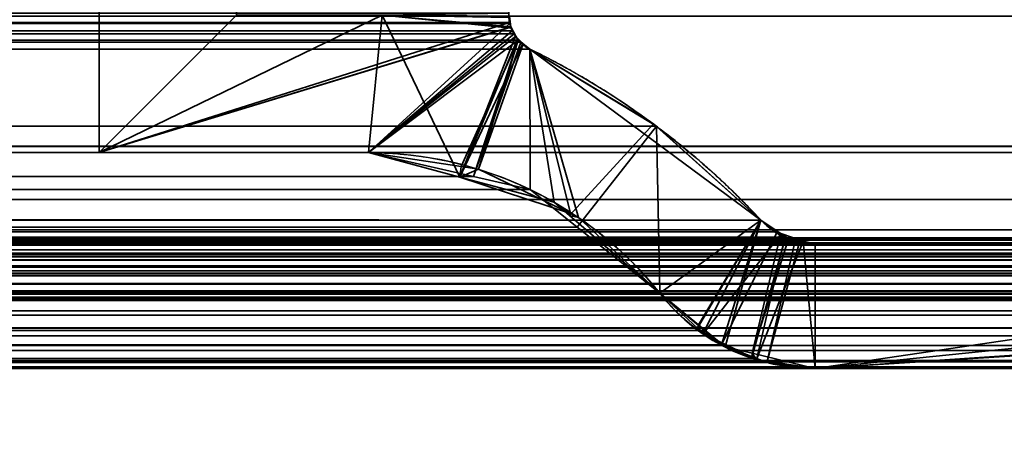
# Model space of a CAD drawing. Header units: millimetres. Extents: x -490 to 6690, y -115 to 132.
# Tile 333 of 656: x 1850.54 to 1856.27, y -1.63 to 0.77. Entities that reach past the tile are written whole.
import ezdxf

# ---------------------------------------------------------------- set-up
doc = ezdxf.new("R2010")
doc.units = ezdxf.units.MM
doc.layers.add('151', color=7, linetype='Continuous', true_color=0xffffff)

# ---------------------------------------------------------------- blocks, each defined once
blk = doc.blocks.new('UG_SURFACE_002')
at = {"layer": '151', "color": 252, "linetype": 'Continuous', "lineweight": 35}
for points in [[(2040, -6.2, 2201.9999), (2040, 113.2, 2201.9999), (960, 113.2, 2201.9999), (960, -6.2, 2201.9999)], [(1110, -6.2, 2052), (1110, 113.2, 2052), (1890, 113.2, 2052), (1890, -6.2, 2052)]]:
    blk.add_3dface(points, dxfattribs=at)
blk = doc.blocks.new('UG_SURFACE_093')
at = {"layer": '151', "color": 252, "linetype": 'Continuous', "lineweight": 35}
for points in [[(1141, -26, 2017), (1859, -26, 2017), (1859, 0, 2017), (1141, 0, 2017)], [(1141, -2), (1141, 0, 2), (1859, 0, 2), (1859, -2)], [(1141, 0, 2), (1141, 0, 2017), (1859, 0, 2017), (1859, 0, 2)]]:
    blk.add_3dface(points, dxfattribs=at)
blk = doc.blocks.new('UG_SURFACE_116')
at = {"layer": '151', "color": 14, "linetype": 'Continuous', "lineweight": 35}
for points in [[(1867.3, -10, 2024.3001), (1867.3, 19, 2024.3001), (1132.7, 19, 2024.3001), (1132.7, -10, 2024.3001)], [(1863.25, 16.25, 2020.2501), (1863.25, -22, 2020.2501), (1136.75, -22, 2020.2501), (1136.75, 16.25, 2020.2501)]]:
    blk.add_3dface(points, dxfattribs=at)
blk = doc.blocks.new('UG_SURFACE_117')
at = {"layer": '151', "color": 7, "linetype": 'Continuous', "lineweight": 35}
for points in [[(1136.75, 16, 2020.2501), (1136.75, -22, 2020.2501), (1863.25, -22, 2020.2501), (1863.25, 16, 2020.2501)], [(1863, 16, 2020), (1863, -22, 2020), (1137, -22, 2020), (1137, 16, 2020)]]:
    blk.add_3dface(points, dxfattribs=at)
blk = doc.blocks.new('UG_SURFACE_125')
at = {"layer": '151', "color": 46, "linetype": 'Continuous', "lineweight": 35}
for points in [[(1149, 0, 2007.9999), (1149, 4, 2007.9999), (1851, 4, 2007.9999), (1851, 0, 2007.9999)], [(1851.8, 3.15, 2008.8), (1851.8, 0.8, 2008.8), (1851, 0, 2007.9999), (1851, 4, 2007.9999)], [(1142.6622, 1.3457, 2014.3378), (1137.3831, -0.45, 2019.6168), (1862.6169, -0.45, 2019.6168), (1857.3378, 1.3457, 2014.3378)], [(1853.3905, 0.758, 2010.3905), (1146.6126, 0.8163, 2010.3874), (1146.6101, 0.7611, 2010.3898)], [(1853.3905, 0.758, 2010.3905), (1853.3866, 0.8123, 2010.3867), (1146.6126, 0.8163, 2010.3874)], [(1852.648, 0.8, 2009.6481), (1853.3866, 0.8123, 2010.3867), (1853.3905, 0.758, 2010.3905), (1851, 0, 2007.9999)], [(1140.6248, 0.0371, 2016.3753), (1142.8499, 0.794, 2014.1501), (1857.1501, 0.794, 2014.1501), (1859.3752, 0.0371, 2016.3753)], [(1853.4057, 0.71, 2010.4058), (1146.6073, 0.752, 2010.3927), (1146.5933, 0.7078, 2010.4067)], [(1146.6101, 0.7611, 2010.3898), (1146.6073, 0.752, 2010.3927), (1853.3924, 0.7518, 2010.3924)], [(1853.4057, 0.71, 2010.4058), (1853.3924, 0.7518, 2010.3924), (1146.6073, 0.752, 2010.3927)], [(1146.6101, 0.7611, 2010.3898), (1853.3924, 0.7518, 2010.3924), (1853.3905, 0.758, 2010.3905)], [(1851, 0, 2007.9999), (1851.8, 0.8, 2008.8), (1852.648, 0.8, 2009.6481)], [(1852.5696, 0, 2009.5696), (1851, 0, 2007.9999), (1853.3905, 0.758, 2010.3905), (1853.3924, 0.7518, 2010.3924)], [(1853.3924, 0.7518, 2010.3924), (1853.4057, 0.71, 2010.4058), (1852.5696, 0, 2009.5696)], [(1853.441, 0.6552, 2010.4411), (1146.5833, 0.6925, 2010.4167), (1146.5595, 0.6558, 2010.4406)], [(1146.5933, 0.7078, 2010.4067), (1146.5833, 0.6925, 2010.4167), (1853.4168, 0.6927, 2010.4167)], [(1853.441, 0.6552, 2010.4411), (1853.4168, 0.6927, 2010.4167), (1146.5833, 0.6925, 2010.4167)], [(1146.5933, 0.7078, 2010.4067), (1853.4168, 0.6927, 2010.4167), (1853.4057, 0.71, 2010.4058)], [(1852.5696, 0, 2009.5696), (1853.4057, 0.71, 2010.4058), (1853.4168, 0.6927, 2010.4167)], [(1853.4168, 0.6927, 2010.4167), (1853.441, 0.6552, 2010.4411), (1853.1805, -0.1396, 2010.1805), (1852.5696, 0, 2009.5696)], [(1853.4571, 0.643, 2010.457), (1146.5429, 0.6431, 2010.457), (1146.4905, 0.603, 2010.5095)], [(1146.4905, 0.603, 2010.5095), (1853.5095, 0.603, 2010.5095), (1853.4571, 0.643, 2010.457)], [(1146.5595, 0.6558, 2010.4406), (1146.5429, 0.6431, 2010.457), (1853.4571, 0.643, 2010.457)], [(1146.5595, 0.6558, 2010.4406), (1853.4571, 0.643, 2010.457), (1853.441, 0.6552, 2010.4411)], [(1853.1805, -0.1396, 2010.1805), (1853.441, 0.6552, 2010.4411), (1853.4571, 0.643, 2010.457)], [(1853.4571, 0.643, 2010.457), (1853.5095, 0.603, 2010.5095), (1853.511, -0.2152, 2010.5109), (1853.1805, -0.1396, 2010.1805)], [(1146.4905, 0.603, 2010.5095), (1145.8869, 0.2499, 2011.1132), (1854.2469, 0.1535, 2011.2469)], [(1854.2469, 0.1535, 2011.2469), (1853.5095, 0.603, 2010.5095), (1146.4905, 0.603, 2010.5095)], [(1853.7855, -0.4345, 2010.7856), (1853.511, -0.2152, 2010.5109), (1853.5095, 0.603, 2010.5095), (1854.2469, 0.1535, 2011.2469)], [(1145.8869, 0.2499, 2011.1132), (1145.1445, -0.3929, 2011.8556), (1854.8555, -0.3929, 2011.8556)], [(1145.8869, 0.2499, 2011.1132), (1854.8555, -0.3929, 2011.8556), (1854.2469, 0.1535, 2011.2469)], [(1854.2469, 0.1535, 2011.2469), (1854.2659, -0.8186, 2011.266), (1853.7855, -0.4345, 2010.7856)], [(1854.5256, -1.0353, 2011.5256), (1854.2659, -0.8186, 2011.266), (1854.2469, 0.1535, 2011.2469), (1854.8555, -0.3929, 2011.8556)], [(1139.5595, -0.2768, 2017.4406), (1859.3752, 0.0371, 2016.3753), (1860.4202, -0.2717, 2017.4203)], [(1139.5595, -0.2768, 2017.4406), (1140.6248, 0.0371, 2016.3753), (1859.3752, 0.0371, 2016.3753)], [(1147.4304, 0, 2009.5696), (1852.5696, 0, 2009.5696), (1853.1805, -0.1396, 2010.1805), (1146.8195, -0.1396, 2010.1805)], [(1851, 0, 2007.9999), (1852.5696, 0, 2009.5696), (1147.4304, 0, 2009.5696), (1149, 0, 2007.9999)], [(1146.489, -0.2152, 2010.5109), (1146.8195, -0.1396, 2010.1805), (1853.1805, -0.1396, 2010.1805), (1853.511, -0.2152, 2010.5109)], [(1853.7855, -0.4345, 2010.7856), (1146.2001, -0.3947, 2010.7999), (1146.489, -0.2152, 2010.5109)], [(1853.511, -0.2152, 2010.5109), (1853.7855, -0.4345, 2010.7856), (1146.489, -0.2152, 2010.5109)], [(1860.4202, -0.2717, 2017.4203), (1138.5033, -0.4967, 2018.4968), (1139.5595, -0.2768, 2017.4406)], [(1860.4202, -0.2717, 2017.4203), (1861.4967, -0.4967, 2018.4968), (1138.5033, -0.4967, 2018.4968)], [(1145.1445, -0.3929, 2011.8556), (1145.0504, -0.4578, 2011.9495), (1854.949, -0.4601, 2011.9491)], [(1854.949, -0.4601, 2011.9491), (1854.8555, -0.3929, 2011.8556), (1145.1445, -0.3929, 2011.8556)], [(1854.2659, -0.8186, 2011.266), (1146.0974, -0.4585, 2010.9026), (1146.2001, -0.3947, 2010.7999)], [(1146.2001, -0.3947, 2010.7999), (1853.7855, -0.4345, 2010.7856), (1854.2659, -0.8186, 2011.266)], [(1854.8555, -0.3929, 2011.8556), (1854.6249, -1.1183, 2011.6248), (1854.5256, -1.0353, 2011.5256)], [(1854.6249, -1.1183, 2011.6248), (1854.8555, -0.3929, 2011.8556), (1854.949, -0.4601, 2011.9491)], [(1137.2768, -0.5098, 2019.7232), (1862.7232, -0.5098, 2019.7232), (1862.6169, -0.45, 2019.6168), (1137.3831, -0.45, 2019.6168)], [(1854.9938, -0.4923, 2011.9939), (1145.0504, -0.4578, 2011.9495), (1144.9908, -0.4988, 2012.0091)], [(1854.9938, -0.4923, 2011.9939), (1854.949, -0.4601, 2011.9491), (1145.0504, -0.4578, 2011.9495)], [(1854.2659, -0.8186, 2011.266), (1145.7341, -0.8186, 2011.266), (1146.0974, -0.4585, 2010.9026)], [(1862.7491, -0.5243, 2019.7492), (1862.7232, -0.5098, 2019.7232), (1137.2768, -0.5098, 2019.7232), (1137.2509, -0.5243, 2019.7492)], [(1861.523, -0.5031, 2018.523), (1138.4332, -0.5256, 2018.5668), (1138.44, -0.5198, 2018.5599)], [(1861.523, -0.5031, 2018.523), (1861.5664, -0.5277, 2018.5664), (1138.4332, -0.5256, 2018.5668)], [(1138.44, -0.5198, 2018.5599), (1138.4835, -0.5039, 2018.5165), (1861.5168, -0.5016, 2018.5168)], [(1861.5168, -0.5016, 2018.5168), (1861.523, -0.5031, 2018.523), (1138.44, -0.5198, 2018.5599)], [(1138.4835, -0.5039, 2018.5165), (1138.5033, -0.4967, 2018.4968), (1861.4967, -0.4967, 2018.4968)], [(1861.4967, -0.4967, 2018.4968), (1861.5168, -0.5016, 2018.5168), (1138.4835, -0.5039, 2018.5165)], [(1855.0806, -0.5209, 2012.0807), (1144.9449, -0.5125, 2012.0552), (1144.9114, -0.5225, 2012.0885)], [(1144.9908, -0.4988, 2012.0091), (1144.9449, -0.5125, 2012.0552), (1855.0551, -0.5125, 2012.0552)], [(1855.0806, -0.5209, 2012.0807), (1855.0551, -0.5125, 2012.0552), (1144.9449, -0.5125, 2012.0552)], [(1144.9908, -0.4988, 2012.0091), (1855.0551, -0.5125, 2012.0552), (1854.9938, -0.4923, 2011.9939)], [(1854.949, -0.4601, 2011.9491), (1854.9938, -0.4923, 2011.9939), (1854.831, -1.1981, 2011.831), (1854.6249, -1.1183, 2011.6248)], [(1854.8892, -1.2206, 2011.8892), (1854.831, -1.1981, 2011.831), (1854.9938, -0.4923, 2011.9939), (1855.0551, -0.5125, 2012.0552)], [(1855.0551, -0.5125, 2012.0552), (1855.0806, -0.5209, 2012.0807), (1854.8892, -1.2206, 2011.8892)], [(1137.1908, -0.5942, 2019.8092), (1862.8092, -0.5942, 2019.8092), (1862.7491, -0.5243, 2019.7492)], [(1137.2509, -0.5243, 2019.7492), (1137.1908, -0.5942, 2019.8092), (1862.7491, -0.5243, 2019.7492)], [(1138.3648, -0.6055, 2018.6353), (1138.3904, -0.5636, 2018.6095), (1861.6087, -0.5655, 2018.6088)], [(1861.6087, -0.5655, 2018.6088), (1861.6246, -0.5846, 2018.6245), (1138.3648, -0.6055, 2018.6353)], [(1861.6087, -0.5655, 2018.6088), (1138.3904, -0.5636, 2018.6095), (1138.3921, -0.5607, 2018.6079)], [(1138.3921, -0.5607, 2018.6079), (1138.4332, -0.5256, 2018.5668), (1861.5664, -0.5277, 2018.5664)], [(1861.5664, -0.5277, 2018.5664), (1861.5868, -0.5392, 2018.5869), (1138.3921, -0.5607, 2018.6079)], [(1861.5868, -0.5392, 2018.5869), (1861.6087, -0.5655, 2018.6088), (1138.3921, -0.5607, 2018.6079)], [(1139.2503, -0.6883, 2017.7498), (1860.7497, -0.6883, 2017.7498), (1860.0956, -0.5306, 2017.0956), (1139.9044, -0.5306, 2017.0956)], [(1860.0956, -0.5306, 2017.0956), (1855.1716, -0.5306, 2012.1715), (1144.8284, -0.5306, 2012.1715), (1139.9044, -0.5306, 2017.0956)], [(1144.9114, -0.5225, 2012.0885), (1144.8284, -0.5306, 2012.1715), (1855.1716, -0.5306, 2012.1715)], [(1144.9114, -0.5225, 2012.0885), (1855.1716, -0.5306, 2012.1715), (1855.0806, -0.5209, 2012.0807)], [(1855.1716, -1.2556, 2012.1715), (1854.8892, -1.2206, 2011.8892), (1855.0806, -0.5209, 2012.0807), (1855.1716, -0.5306, 2012.1715)], [(1855.1716, -1.2556, 2012.1715), (1855.1716, -0.5306, 2012.1715), (1860.0956, -0.5306, 2017.0956), (1860.7497, -0.6883, 2017.7498)], [(1137.163, -0.6264, 2019.8369), (1137.1284, -0.7018, 2019.8717), (1862.8716, -0.7018, 2019.8717)], [(1862.837, -0.6264, 2019.8369), (1862.8092, -0.5942, 2019.8092), (1137.1908, -0.5942, 2019.8092), (1137.163, -0.6264, 2019.8369)], [(1137.163, -0.6264, 2019.8369), (1862.8716, -0.7018, 2019.8717), (1862.837, -0.6264, 2019.8369)], [(1861.6418, -0.6234, 2018.6417), (1138.3519, -0.6583, 2018.6481), (1138.3522, -0.6499, 2018.6479)], [(1861.6418, -0.6234, 2018.6417), (1861.6482, -0.6585, 2018.6481), (1138.3519, -0.6583, 2018.6481)], [(1138.3522, -0.6499, 2018.6479), (1138.3648, -0.6057, 2018.6353), (1861.6344, -0.6066, 2018.6343)], [(1861.6344, -0.6066, 2018.6343), (1861.6418, -0.6234, 2018.6417), (1138.3522, -0.6499, 2018.6479)], [(1861.6246, -0.5846, 2018.6245), (1138.3648, -0.6057, 2018.6353), (1138.3648, -0.6055, 2018.6353)], [(1861.6246, -0.5846, 2018.6245), (1861.6344, -0.6066, 2018.6343), (1138.3648, -0.6057, 2018.6353)], [(1138.3512, -0.698, 2018.6489), (1138.3519, -0.6583, 2018.6481), (1861.6482, -0.6585, 2018.6481)], [(1138.3547, -0.7133, 2018.6453), (1138.3512, -0.698, 2018.6489), (1861.6482, -0.6585, 2018.6481)], [(1861.6482, -0.6585, 2018.6481), (1861.6496, -0.6664, 2018.6496), (1138.3547, -0.7133, 2018.6453)], [(1861.6496, -0.6664, 2018.6496), (1861.6461, -0.7138, 2018.646), (1138.3547, -0.7133, 2018.6453)], [(1862.8955, -0.8223, 2019.8953), (1137.1229, -0.7136, 2019.8772), (1137.1038, -0.8094, 2019.8963)], [(1862.8771, -0.7136, 2019.8772), (1862.8716, -0.7018, 2019.8717), (1137.1284, -0.7018, 2019.8717), (1137.1229, -0.7136, 2019.8772)], [(1137.1229, -0.7136, 2019.8772), (1862.8955, -0.8223, 2019.8953), (1862.8962, -0.8094, 2019.8963)], [(1862.8962, -0.8094, 2019.8963), (1862.8771, -0.7136, 2019.8772), (1137.1229, -0.7136, 2019.8772)], [(1138.3609, -0.7398, 2018.6391), (1138.3547, -0.7133, 2018.6453), (1861.6461, -0.7138, 2018.646)], [(1138.3609, -0.7398, 2018.6391), (1861.6461, -0.7138, 2018.646), (1861.6459, -0.7163, 2018.646)], [(1861.6459, -0.7163, 2018.646), (1861.6301, -0.7609, 2018.63), (1138.3609, -0.7398, 2018.6391)], [(1138.3609, -0.7398, 2018.6391), (1861.6301, -0.7609, 2018.63), (1861.6265, -0.7658, 2018.6265)], [(1861.6265, -0.7658, 2018.6265), (1138.3737, -0.7657, 2018.6262), (1138.3609, -0.7398, 2018.6391)], [(1138.6172, -0.841, 2018.3828), (1861.3828, -0.841, 2018.3828), (1860.7497, -0.6883, 2017.7498), (1139.2503, -0.6883, 2017.7498)], [(1855.1716, -1.2556, 2012.1715), (1860.7497, -0.6883, 2017.7498), (1861.3828, -0.841, 2018.3828), (1861.4341, -0.854, 2018.434)], [(1138.3799, -0.7781, 2018.62), (1138.3737, -0.7657, 2018.6262), (1861.6265, -0.7658, 2018.6265)], [(1138.3799, -0.7781, 2018.62), (1861.6265, -0.7658, 2018.6265), (1861.5984, -0.8053, 2018.5983)], [(1138.3799, -0.7781, 2018.62), (1861.5984, -0.8053, 2018.5983), (1861.5906, -0.8108, 2018.5907)], [(1861.5906, -0.8108, 2018.5907), (1138.4099, -0.8104, 2018.5902), (1138.3799, -0.7781, 2018.62)], [(1137.1038, -0.8094, 2019.8963), (1137.1045, -0.8223, 2019.8953), (1862.8955, -0.8223, 2019.8953)], [(1862.8955, -0.8223, 2019.8953), (1137.1045, -0.8223, 2019.8953), (1137.1101, -0.9206, 2019.8898)], [(1862.8899, -0.9206, 2019.8898), (1862.8955, -0.8223, 2019.8953), (1137.1101, -0.9206, 2019.8898)], [(1138.4214, -0.823, 2018.5785), (1138.4099, -0.8104, 2018.5902), (1861.5906, -0.8108, 2018.5907)], [(1138.4543, -0.8388, 2018.5456), (1138.4214, -0.823, 2018.5785), (1861.5906, -0.8108, 2018.5907)], [(1861.5906, -0.8108, 2018.5907), (1861.5464, -0.8423, 2018.5463), (1138.4543, -0.8388, 2018.5456)], [(1138.4897, -0.8559, 2018.5103), (1138.4543, -0.8388, 2018.5456), (1861.5464, -0.8423, 2018.5463)], [(1138.4897, -0.8559, 2018.5103), (1861.5464, -0.8423, 2018.5463), (1861.5439, -0.8441, 2018.544)], [(1138.5074, -0.8566, 2018.4927), (1138.4897, -0.8559, 2018.5103), (1861.5439, -0.8441, 2018.544)], [(1861.5439, -0.8441, 2018.544), (1861.4924, -0.8549, 2018.4925), (1138.5074, -0.8566, 2018.4927)], [(1138.5074, -0.8566, 2018.4927), (1861.4924, -0.8549, 2018.4925), (1861.4627, -0.8612, 2018.4627)], [(1138.5636, -0.8587, 2018.4364), (1138.5074, -0.8566, 2018.4927), (1861.4627, -0.8612, 2018.4627)], [(1138.5636, -0.8587, 2018.4364), (1861.4627, -0.8612, 2018.4627), (1861.4341, -0.854, 2018.434)], [(1861.4341, -0.854, 2018.434), (1138.5663, -0.8579, 2018.4338), (1138.5636, -0.8587, 2018.4364)], [(1138.5663, -0.8579, 2018.4338), (1861.4341, -0.854, 2018.434), (1861.3828, -0.841, 2018.3828)], [(1861.3828, -0.841, 2018.3828), (1138.6172, -0.841, 2018.3828), (1138.5663, -0.8579, 2018.4338)], [(1145.7341, -0.8186, 2011.266), (1854.2659, -0.8186, 2011.266), (1854.5256, -1.0353, 2011.5256), (1145.4744, -1.0353, 2011.5256)], [(1861.4341, -0.854, 2018.434), (1861.4627, -0.8612, 2018.4627), (1862.4836, -1.2556, 2019.4836), (1855.1716, -1.2556, 2012.1715)], [(1137.1101, -0.9206, 2019.8898), (1137.1187, -0.9463, 2019.8812), (1862.8813, -0.9463, 2019.8812), (1862.8899, -0.9206, 2019.8898)], [(1862.8566, -1.021, 2019.8567), (1137.1187, -0.9463, 2019.8812), (1137.1434, -1.021, 2019.8567)], [(1862.8566, -1.021, 2019.8567), (1862.8813, -0.9463, 2019.8812), (1137.1187, -0.9463, 2019.8812)], [(1137.1434, -1.021, 2019.8567), (1137.1738, -1.0659, 2019.8262), (1862.8262, -1.0659, 2019.8262), (1862.8566, -1.021, 2019.8567)], [(1862.8262, -1.0659, 2019.8262), (1137.1738, -1.0659, 2019.8262), (1137.2116, -1.1216, 2019.7885)], [(1862.7884, -1.1216, 2019.7885), (1862.8262, -1.0659, 2019.8262), (1137.2116, -1.1216, 2019.7885)], [(1145.3751, -1.1183, 2011.6248), (1854.5256, -1.0353, 2011.5256), (1854.6249, -1.1183, 2011.6248)], [(1145.3751, -1.1183, 2011.6248), (1145.4744, -1.0353, 2011.5256), (1854.5256, -1.0353, 2011.5256)], [(1137.2116, -1.1216, 2019.7885), (1137.2507, -1.1513, 2019.7494), (1862.7493, -1.1513, 2019.7494), (1862.7884, -1.1216, 2019.7885)], [(1854.6249, -1.1183, 2011.6248), (1145.1663, -1.1707, 2011.8337), (1145.3751, -1.1183, 2011.6248)], [(1854.6249, -1.1183, 2011.6248), (1854.831, -1.1981, 2011.831), (1145.1663, -1.1707, 2011.8337)], [(1862.7493, -1.1513, 2019.7494), (1137.2507, -1.1513, 2019.7494), (1137.3289, -1.2106, 2019.6712)], [(1862.6711, -1.2106, 2019.6712), (1862.7493, -1.1513, 2019.7494), (1137.3289, -1.2106, 2019.6712)], [(1854.8892, -1.2206, 2011.8892), (1144.8284, -1.2556, 2012.1715), (1145.1663, -1.1707, 2011.8337)], [(1145.1663, -1.1707, 2011.8337), (1854.831, -1.1981, 2011.831), (1854.8892, -1.2206, 2011.8892)], [(1137.3289, -1.2106, 2019.6712), (1137.3581, -1.2177, 2019.6419), (1862.6419, -1.2177, 2019.6419), (1862.6711, -1.2106, 2019.6712)], [(1137.4767, -1.2461, 2019.5231), (1862.5233, -1.2461, 2019.5231), (1862.6419, -1.2177, 2019.6419), (1137.3581, -1.2177, 2019.6419)], [(1137.5164, -1.2556, 2019.4836), (1862.4836, -1.2556, 2019.4836), (1862.5233, -1.2461, 2019.5231), (1137.4767, -1.2461, 2019.5231)], [(1855.1716, -1.2556, 2012.1715), (1862.4836, -1.2556, 2019.4836), (1137.5164, -1.2556, 2019.4836), (1144.8284, -1.2556, 2012.1715)], [(1854.8892, -1.2206, 2011.8892), (1855.1716, -1.2556, 2012.1715), (1144.8284, -1.2556, 2012.1715)]]:
    blk.add_3dface(points, dxfattribs=at)
blk = doc.blocks.new('UG_SURFACE_126')
at = {"layer": '151', "color": 46, "linetype": 'Continuous', "lineweight": 35}
for points in [[(1851.8, 3.15, -8), (1851.8, 0.8, -8), (1851, 0, -8), (1851, 4, -8)], [(1851.8, 0.8, 2008.8), (1851.8, 3.15, 2008.8), (1851, 4, 2007.9999), (1851, 0, 2007.9999)], [(1851, 0, 2007.9999), (1851, 4, 2007.9999), (1851, 4, -8), (1851, 0, -8)], [(1853.3896, 0.795, -8), (1853.3974, 0.7329, -8), (1851, 0, -8), (1852.648, 0.8, -8)], [(1851, 0, -8), (1851.8, 0.8, -8), (1852.648, 0.8, -8)], [(1852.648, 0.8, 2009.6481), (1851.8, 0.8, 2008.8), (1851, 0, 2007.9999), (1852.5696, 0, 2009.5696)], [(1852.5696, 0, 2009.5696), (1853.1015, -0.1422, 2010.1016), (1852.648, 0.8, 2009.6481)], [(1852.648, 0.8, 2009.6481), (1853.3998, 0.7244, 2010.3998), (1853.398, 0.7332, 2010.3979)], [(1853.398, 0.7332, 2010.3979), (1853.3868, 0.7869, 2010.3867), (1852.648, 0.8, 2009.6481)], [(1853.4262, 0.6785, 2010.4263), (1853.3998, 0.7244, 2010.3998), (1852.648, 0.8, 2009.6481), (1853.1015, -0.1422, 2010.1016)], [(1853.3868, 0.7869, 2010.3867), (1853.3974, 0.7329, -8), (1853.3896, 0.795, -8)], [(1853.3868, 0.7869, 2010.3867), (1853.398, 0.7332, 2010.3979), (1853.3974, 0.7329, -8)], [(1853.3974, 0.7329, -8), (1853.3977, 0.7304, -8), (1851, 0, -8)], [(1852.5696, 0, -8), (1851, 0, -8), (1853.3977, 0.7304, -8), (1853.4276, 0.6783, -8)], [(1853.3977, 0.7304, -8), (1853.3974, 0.7329, -8), (1853.398, 0.7332, 2010.3979)], [(1853.4276, 0.6783, -8), (1853.3977, 0.7304, -8), (1853.398, 0.7332, 2010.3979)], [(1853.398, 0.7332, 2010.3979), (1853.3998, 0.7244, 2010.3998), (1853.4276, 0.6783, -8)], [(1853.3998, 0.7244, 2010.3998), (1853.4262, 0.6785, 2010.4263), (1853.4276, 0.6783, -8)], [(1853.4276, 0.6783, -8), (1853.4408, 0.6554, -8), (1852.5696, 0, -8)], [(1853.1095, -0.0815, -8), (1852.5696, 0, -8), (1853.4408, 0.6554, -8)], [(1853.1015, -0.1422, 2010.1016), (1853.4367, 0.6603, 2010.4368), (1853.4262, 0.6785, 2010.4263)], [(1853.4689, 0.635, 2010.469), (1853.4367, 0.6603, 2010.4368), (1853.1015, -0.1422, 2010.1016)], [(1853.1015, -0.1422, 2010.1016), (1853.6508, -0.289, 2010.6509), (1853.5095, 0.603, 2010.5095), (1853.4689, 0.635, 2010.469)], [(1853.4408, 0.6554, -8), (1853.2095, -0.0966, -8), (1853.1095, -0.0815, -8)], [(1853.2095, -0.0966, -8), (1853.4408, 0.6554, -8), (1853.4695, 0.6335, -8)], [(1853.7449, -0.355, -8), (1853.2095, -0.0966, -8), (1853.4695, 0.6335, -8), (1853.5095, 0.603, -8)], [(1853.4695, 0.6335, -8), (1853.4408, 0.6554, -8), (1853.4262, 0.6785, 2010.4263)], [(1853.4262, 0.6785, 2010.4263), (1853.4367, 0.6603, 2010.4368), (1853.4695, 0.6335, -8)], [(1853.4408, 0.6554, -8), (1853.4276, 0.6783, -8), (1853.4262, 0.6785, 2010.4263)], [(1853.4367, 0.6603, 2010.4368), (1853.4689, 0.635, 2010.469), (1853.4695, 0.6335, -8)], [(1853.5095, 0.603, -8), (1853.4695, 0.6335, -8), (1853.4689, 0.635, 2010.469)], [(1853.4689, 0.635, 2010.469), (1853.5095, 0.603, 2010.5095), (1853.5095, 0.603, -8)], [(1854.8555, -0.3929, -8), (1853.5095, 0.603, -8), (1853.5095, 0.603, 2010.5095)], [(1853.5095, 0.603, 2010.5095), (1854.2285, 0.1672, 2011.2286), (1854.8555, -0.3929, -8)], [(1853.5095, 0.603, -8), (1853.7922, -0.3778, -8), (1853.7449, -0.355, -8)], [(1854.2659, -0.8186, -8), (1853.7922, -0.3778, -8), (1853.5095, 0.603, -8), (1854.8555, -0.3929, -8)], [(1854.2285, 0.1672, 2011.2286), (1853.5095, 0.603, 2010.5095), (1853.6508, -0.289, 2010.6509), (1853.7403, -0.3661, 2010.7403)], [(1854.8555, -0.3929, 2011.8556), (1854.2285, 0.1672, 2011.2286), (1853.7403, -0.3661, 2010.7403), (1854.2659, -0.8186, 2011.266)], [(1854.2285, 0.1672, 2011.2286), (1854.8555, -0.3929, 2011.8556), (1854.8555, -0.3929, -8)], [(1851, 0, 2007.9999), (1851, 0, -8), (1852.5696, 0, -8), (1852.5696, 0, 2009.5696)], [(1853.1095, -0.0815, -8), (1853.1015, -0.1422, 2010.1016), (1852.5696, 0, 2009.5696)], [(1852.5696, 0, 2009.5696), (1852.5696, 0, -8), (1853.1095, -0.0815, -8)], [(1853.1015, -0.1422, 2010.1016), (1853.1095, -0.0815, -8), (1853.2095, -0.0966, -8)], [(1853.1015, -0.1422, 2010.1016), (1853.2095, -0.0966, -8), (1853.7449, -0.355, -8)], [(1853.7449, -0.355, -8), (1853.6508, -0.289, 2010.6509), (1853.1015, -0.1422, 2010.1016)], [(1853.7449, -0.355, -8), (1853.7403, -0.3661, 2010.7403), (1853.6508, -0.289, 2010.6509)], [(1853.7403, -0.3661, 2010.7403), (1853.7449, -0.355, -8), (1853.7922, -0.3778, -8)], [(1854.2659, -0.8186, -8), (1854.2659, -0.8186, 2011.266), (1853.7403, -0.3661, 2010.7403)], [(1853.7403, -0.3661, 2010.7403), (1853.7922, -0.3778, -8), (1854.2659, -0.8186, -8)], [(1854.8555, -0.3929, -8), (1854.485, -1.0224, -8), (1854.2659, -0.8186, -8)], [(1854.2659, -0.8186, 2011.266), (1854.4909, -1.0023, 2011.4908), (1854.8555, -0.3929, 2011.8556)], [(1854.5189, -1.0539, -8), (1854.485, -1.0224, -8), (1854.8555, -0.3929, -8), (1854.9708, -0.4746, -8)], [(1854.4909, -1.0023, 2011.4908), (1854.6469, -1.1298, 2011.647), (1854.8555, -0.3929, 2011.8556)], [(1854.9703, -0.4708, 2011.9703), (1854.8555, -0.3929, 2011.8556), (1854.6469, -1.1298, 2011.647), (1854.8045, -1.1676, 2011.8046)], [(1854.9708, -0.4746, -8), (1854.8555, -0.3929, -8), (1854.8555, -0.3929, 2011.8556)], [(1854.8555, -0.3929, 2011.8556), (1854.9703, -0.4708, 2011.9703), (1854.9708, -0.4746, -8)], [(1854.9708, -0.4746, -8), (1854.9992, -0.4947, -8), (1854.8031, -1.191, -8), (1854.5189, -1.0539, -8)], [(1854.83, -1.204, -8), (1854.8031, -1.191, -8), (1854.9992, -0.4947, -8), (1855.1017, -0.516, -8)], [(1854.8045, -1.1676, 2011.8046), (1855.0152, -0.5012, 2012.0151), (1854.9703, -0.4708, 2011.9703)], [(1855.1005, -0.5172, 2012.1005), (1855.0152, -0.5012, 2012.0151), (1854.8045, -1.1676, 2011.8046), (1855.1716, -1.2556, 2012.1715)], [(1855.1017, -0.516, -8), (1855.1716, -0.5306, -8), (1855.1716, -1.2556, -8), (1854.83, -1.204, -8)], [(1855.1017, -0.516, -8), (1854.9992, -0.4947, -8), (1854.9703, -0.4708, 2011.9703)], [(1854.9703, -0.4708, 2011.9703), (1855.0152, -0.5012, 2012.0151), (1855.1017, -0.516, -8)], [(1854.9992, -0.4947, -8), (1854.9708, -0.4746, -8), (1854.9703, -0.4708, 2011.9703)], [(1855.0152, -0.5012, 2012.0151), (1855.1005, -0.5172, 2012.1005), (1855.1017, -0.516, -8)], [(1855.1716, -0.5306, -8), (1855.1017, -0.516, -8), (1855.1005, -0.5172, 2012.1005)], [(1855.1005, -0.5172, 2012.1005), (1855.1716, -0.5306, 2012.1715), (1855.1716, -0.5306, -8)], [(1855.1716, -1.2556, 2012.1715), (1855.1716, -0.5306, 2012.1715), (1855.1005, -0.5172, 2012.1005)], [(1860.0956, -0.5306, 2017.0956), (1860.0956, -0.5306, -8), (1855.1716, -0.5306, -8), (1855.1716, -0.5306, 2012.1715)], [(1855.1716, -1.2556, -8), (1855.1716, -0.5306, -8), (1860.0956, -0.5306, -8)], [(1860.0956, -0.5306, -8), (1860.7576, -0.6093, -8), (1861.3828, -0.841, -8), (1855.1716, -1.2556, -8)], [(1855.1716, -1.2556, 2012.1715), (1861.3828, -0.841, 2018.3828), (1860.7576, -0.6093, 2017.7577), (1860.0956, -0.5306, 2017.0956)], [(1860.0956, -0.5306, 2017.0956), (1855.1716, -0.5306, 2012.1715), (1855.1716, -1.2556, 2012.1715)], [(1854.485, -1.0224, -8), (1854.4909, -1.0023, 2011.4908), (1854.2659, -0.8186, 2011.266)], [(1854.2659, -0.8186, 2011.266), (1854.2659, -0.8186, -8), (1854.485, -1.0224, -8)], [(1862.4836, -1.2556, -8), (1855.1716, -1.2556, -8), (1861.3828, -0.841, -8), (1861.4461, -0.8577, -8)], [(1855.1716, -1.2556, 2012.1715), (1861.419, -0.8549, 2018.419), (1861.3828, -0.841, 2018.3828)], [(1855.1716, -1.2556, 2012.1715), (1861.5102, -0.8548, 2018.5101), (1861.4455, -0.8549, 2018.4455)], [(1855.1716, -1.2556, 2012.1715), (1862.4836, -1.2556, 2019.4836), (1861.5144, -0.8548, 2018.5144), (1861.5102, -0.8548, 2018.5101)], [(1861.4455, -0.8549, 2018.4455), (1861.419, -0.8549, 2018.419), (1855.1716, -1.2556, 2012.1715)], [(1854.6469, -1.1298, 2011.647), (1854.4909, -1.0023, 2011.4908), (1854.485, -1.0224, -8)], [(1854.6469, -1.1298, 2011.647), (1854.485, -1.0224, -8), (1854.5189, -1.0539, -8)], [(1854.6469, -1.1298, 2011.647), (1854.5189, -1.0539, -8), (1854.8031, -1.191, -8)], [(1854.8031, -1.191, -8), (1854.8045, -1.1676, 2011.8046), (1854.6469, -1.1298, 2011.647)], [(1854.8045, -1.1676, 2011.8046), (1854.8031, -1.191, -8), (1854.83, -1.204, -8)], [(1855.1716, -1.2556, -8), (1855.1716, -1.2556, 2012.1715), (1854.8045, -1.1676, 2011.8046)], [(1854.8045, -1.1676, 2011.8046), (1854.83, -1.204, -8), (1855.1716, -1.2556, -8)], [(1855.1716, -1.2556, 2012.1715), (1855.1716, -1.2556, -8), (1862.4836, -1.2556, -8), (1862.4836, -1.2556, 2019.4836)]]:
    blk.add_3dface(points, dxfattribs=at)
blk = doc.blocks.new('UG_SURFACE_143')
at = {"layer": '151', "color": 254, "linetype": 'Continuous', "lineweight": 35}
for points in [[(1873.25, 111.75, 2030.2501), (1126.75, 111.75, 2030.2501), (1126.75, -10, 2030.2501), (1873.25, -10, 2030.2501)], [(1867.4999, 21, 2024.4999), (1867.4999, -8, 2024.4999), (1132.5001, -8, 2024.4999), (1132.5001, 21, 2024.4999)]]:
    blk.add_3dface(points, dxfattribs=at)

msp = doc.modelspace()

# ---------------------------------------------------------------- linework, layer by layer
at = {"layer": '151', "color": 253, "linetype": 'Continuous', "lineweight": -3}
for p, q in [((1851, 0, 2008), (1851, 4, 2008)), ((1851, 0, 2008), (1851, 4, 2008)), ((1851, 0, -8), (1851, 4, -8)), ((1146.4904, 0.603, 2010.5096), (1853.5096, 0.603, 2010.5096)), ((1853.5096, 0.603, 2010.5096), (1853.5096, 0.603, -8)), ((1140.6248, 0.0371, 2016.3752), (1859.3752, 0.0371, 2016.3752)), ((1141, 0, 2), (1859, 0, 2)), ((1141, 0, 2017), (1859, 0, 2017)), ((1141, 0, 2), (1859, 0, 2)), ((1852.5696, 0, 2009.5696), (1147.4304, 0, 2009.5696)), ((1851, 0, 2008), (1149, 0, 2008)), ((1851, 0, 2008), (1852.5696, 0, 2009.5696)), ((1852.5696, 0, -8), (1851, 0, -8)), ((1851, 0, -8), (1851, 0, 2008)), ((1852.5696, 0, 2009.5696), (1851, 0, 2008)), ((1852.5696, 0, -8), (1852.5696, 0, 2009.5696)), ((1145.1445, -0.3929, 2011.8555), (1854.8555, -0.3929, 2011.8555)), ((1854.8555, -0.3929, 2011.8555), (1854.8555, -0.3929, -8)), ((1862.6169, -0.45, 2019.6169), (1137.3831, -0.45, 2019.6169)), ((1138.5034, -0.4967, 2018.4966), (1861.4966, -0.4967, 2018.4966)), ((1139.9044, -0.5306, 2017.0956), (1860.0956, -0.5306, 2017.0956)), ((1144.8284, -0.5306, 2012.1716), (1855.1716, -0.5306, 2012.1716)), ((1855.1716, -0.5306, -8), (1860.0956, -0.5306, -8)), ((1855.1716, -0.5306, 2012.1716), (1860.0956, -0.5306, 2017.0956)), ((1855.1716, -0.5306, 2012.1716), (1855.1716, -0.5306, -8)), ((1860.0956, -0.5306, 2017.0956), (1855.1716, -0.5306, 2012.1716)), ((1138.6172, -0.841, 2018.3828), (1861.3828, -0.841, 2018.3828)), ((1854.266, -0.8186, 2011.266), (1145.734, -0.8186, 2011.266)), ((1854.266, -0.8186, -8), (1854.266, -0.8186, 2011.266)), ((1862.4836, -1.2556, 2019.4836), (1137.5164, -1.2556, 2019.4836)), ((1855.1716, -1.2556, 2012.1716), (1144.8284, -1.2556, 2012.1716)), ((1855.1716, -1.2556, 2012.1716), (1862.4836, -1.2556, 2019.4836)), ((1855.1716, -1.2556, -8), (1855.1716, -1.2556, 2012.1716)), ((1862.4836, -1.2556, 2019.4836), (1855.1716, -1.2556, 2012.1716)), ((1862.4836, -1.2556, -8), (1855.1716, -1.2556, -8))]:
    msp.add_line(p, q, dxfattribs=at)
for centre, radius, start, end in [((1853.6054, 0.8, -8), 0.2191, 107.42169, 244.05635), ((1852.5696, -2.167, -8), 2.167, 38.47978, 90), ((1855.1716, -0.0988, -8), 0.4318, 222.94367, 270)]:
    msp.add_arc(centre, radius, start, end, dxfattribs=at)
at = {"layer": '151', "color": 253, "linetype": 'Continuous', "lineweight": -3, "extrusion": (0, 0, -1)}
for centre, radius, start, end in [((-1851.5105, -3.5061, 8), 4.5696, 115.94365, 137.05633), ((-1855.1716, -0.0988, 8), 1.1568, 270, 321.52022)]:
    msp.add_arc(centre, radius, start, end, dxfattribs=at)
at = {"layer": '151', "color": 253, "linetype": 'Continuous', "lineweight": -3}
for points, knots in [([(1853.5398, 1.009, 2010.5398), (1853.5144, 1.0011, 2010.5144), (1853.4893, 0.988, 2010.4893), (1853.45, 0.9559, 2010.45), (1853.4343, 0.9388, 2010.4343), (1853.411, 0.9028, 2010.411), (1853.4023, 0.8846, 2010.4023), (1853.391, 0.8483, 2010.391), (1853.3877, 0.8303, 2010.3877), (1853.3857, 0.7942, 2010.3857), (1853.387, 0.7755, 2010.387), (1853.3937, 0.7411, 2010.3937), (1853.399, 0.7248, 2010.399), (1853.4151, 0.6892, 2010.4151), (1853.4274, 0.6707, 2010.4274), (1853.4613, 0.6322, 2010.4613), (1853.485, 0.6149, 2010.485), (1853.5096, 0.603, 2010.5096)], [0, 0, 0, 0, 0.183979, 0.183979, 0.319936, 0.319936, 0.426471, 0.426471, 0.516426, 0.516426, 0.60664, 0.60664, 0.693514, 0.693514, 0.816568, 0.816568, 1, 1, 1, 1]), ([(1853.5096, 0.603, 2010.5096), (1853.6362, 0.5414, 2010.6362), (1853.7614, 0.4733, 2010.7614), (1854.0074, 0.3237, 2011.0074), (1854.1285, 0.2421, 2011.1285), (1854.4593, -0.0053, 2011.4593), (1854.6642, -0.1873, 2011.6642), (1854.8555, -0.3929, 2011.8555)], [0, 0, 0, 0, 0.263222, 0.263222, 0.52649, 0.52649, 1, 1, 1, 1]), ([(1852.5696, 0, 2009.5696), (1852.7339, 0, 2009.7339), (1852.8987, -0.0187, 2009.8987), (1853.2134, -0.0919, 2010.2134), (1853.3646, -0.1445, 2010.3646), (1853.646, -0.2802, 2010.646), (1853.7778, -0.3611, 2010.7778), (1854.0321, -0.5595, 2011.0321), (1854.1555, -0.6796, 2011.1555), (1854.266, -0.8186, 2011.266)], [0, 0, 0, 0, 0.269389, 0.269389, 0.523121, 0.523121, 0.756972, 0.756972, 1, 1, 1, 1]), ([(1854.8555, -0.3929, 2011.8555), (1854.8967, -0.4372, 2011.8967), (1854.9446, -0.47, 2011.9446), (1855.0221, -0.5051, 2012.0221), (1855.0512, -0.5145, 2012.0512), (1855.1107, -0.5273, 2012.1107), (1855.1412, -0.5306, 2012.1412), (1855.1716, -0.5306, 2012.1716)], [0, 0, 0, 0, 0.464963, 0.464963, 0.729235, 0.729235, 1, 1, 1, 1])]:
    msp.add_open_spline(points, degree=3, knots=knots, dxfattribs=at)
msp.add_rational_spline([(1853.5096, 0.603, 2010.5096), (1853.4543, 0.6299, 2010.4543), (1853.4005, 0.6822, 2010.4005), (1853.3824, 0.7549, 2010.3824), (1853.3915, 0.8776, 2010.3915), (1853.4202, 0.9469, 2010.4202), (1853.4812, 0.9906, 2010.4812), (1853.5398, 1.009, 2010.5398)], [1, 1, 0.980159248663, 1, 1, 0.980159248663, 1, 1], degree=4, knots=[0, 0, 0, 0, 0, 0.5, 0.5, 0.5, 1, 1, 1, 1, 1], dxfattribs=at)
for points, weights in [([(1854.8555, -0.3929, 2011.8555), (1854.5679, -0.0839, 2011.5679), (1854.2441, 0.1882, 2011.2441), (1853.8892, 0.4183, 2010.8892), (1853.5096, 0.603, 2010.5096)], [1, 0.991537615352, 0.988716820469, 0.991537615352, 1]), ([(1852.5696, 0, 2009.5696), (1853.0651, 0, 2010.0651), (1853.5448, -0.1461, 2010.5448), (1853.9577, -0.4307, 2010.9577), (1854.266, -0.8186, 2011.266)], [1, 0.950310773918, 0.933747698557, 0.950310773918, 1]), ([(1854.8555, -0.3929, 2011.8555), (1854.9168, -0.4588, 2011.9168), (1854.9942, -0.5063, 2011.9942), (1855.0817, -0.5306, 2012.0817), (1855.1716, -0.5306, 2012.1716)], [1, 0.958431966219, 0.944575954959, 0.958431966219, 1]), ([(1854.266, -0.8186, 2011.266), (1854.4306, -1.0257, 2011.4306), (1854.651, -1.1776, 2011.651), (1854.9071, -1.2556, 2011.9071), (1855.1716, -1.2556, 2012.1716)], [1, 0.950310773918, 0.933747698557, 0.950310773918, 1])]:
    msp.add_rational_spline(points, weights, degree=4, dxfattribs=at)
msp.add_open_spline([(1854.266, -0.8186, 2011.266), (1854.5118, -1.1279, 2011.5118), (1854.8441, -1.2556, 2011.8441), (1855.1716, -1.2556, 2012.1716)], degree=3, dxfattribs=at)

# ---------------------------------------------------------------- block references
for name in ['UG_SURFACE_002', 'UG_SURFACE_143', 'UG_SURFACE_116', 'UG_SURFACE_117', 'UG_SURFACE_125', 'UG_SURFACE_126', 'UG_SURFACE_093']:
    msp.add_blockref(name, (0, 0), dxfattribs=at)

doc.saveas('drawing.dxf')
